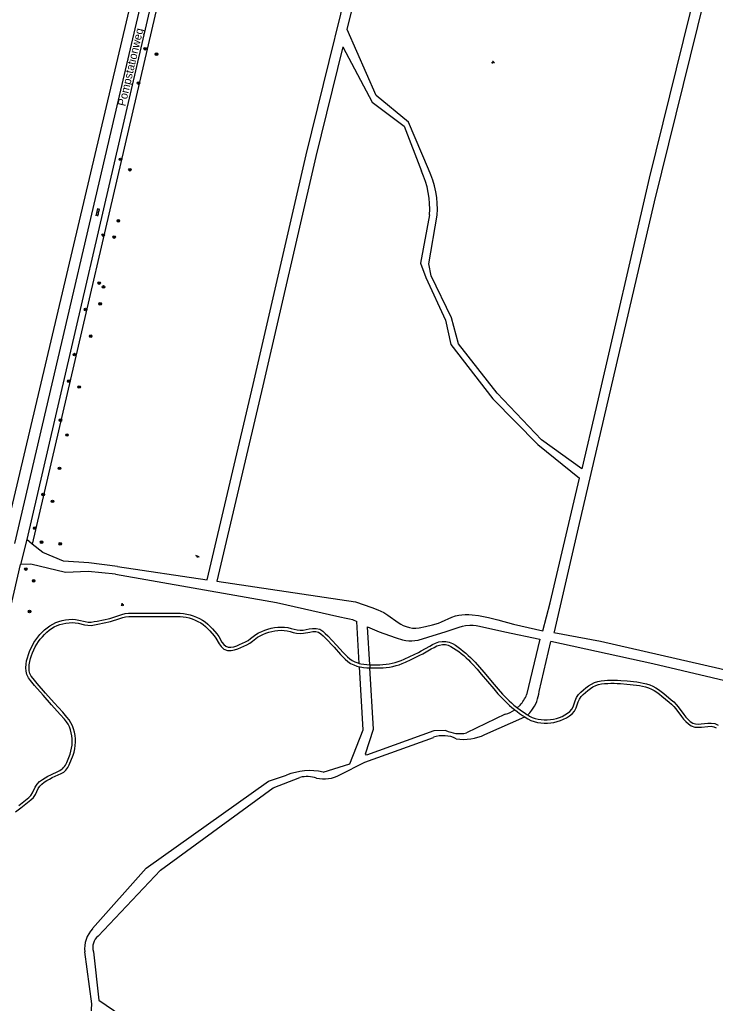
# Model space of a CAD drawing. Extents: x 128999 to 131010, y 395498 to 399007.
# Drawn here: x 129128.9 to 129344.9, y 396384.7 to 396690 of the extents above; entities that cross this region are included whole.
import ezdxf

# ---------------------------------------------------------------- set-up
doc = ezdxf.new("R2010")
doc.units = 0
for name, color, linetype in [('gg-anno-openbare ruimte label', 7, 'Continuous'), ('gg-knt-onverhard', 7, 'Continuous'), ('gg-knt-verharding', 7, 'Continuous'), ('gt-grn-groengrens', 7, 'Continuous'), ('gt-grn-weggrens', 7, 'Continuous'), ('gt-symb-boom', 7, 'Continuous'), ('gt-symb-groenvak', 7, 'Continuous'), ('gt-symb-klinker verharding', 7, 'Continuous'), ('gt-symb-speelvoorziening', 7, 'Continuous')]:
    doc.layers.add(name, color=color, linetype=linetype)

# ---------------------------------------------------------------- blocks, each defined once
blk = doc.blocks.new('gt0-GRVAK')
at = {"layer": 'gt-symb-groenvak'}
for p, q in [((-0.11, 0.19), (-0.23, 0.24)), ((-0.18, 0.15), (0.09, 0.15)), ((-0.09, 0.21), (-0.16, 0.32)), ((-0.05, 0.21), (-0.05, 0.39)), ((0, 0.21), (0.06, 0.32)), ((0.01, 0.19), (0.13, 0.24)), ((0.26, -0.05), (0.2, 0.06)), ((0.31, -0.05), (0.31, 0.13)), ((0.35, -0.05), (0.41, 0.06)), ((-0.24, -0.23), (-0.36, -0.18)), ((-0.32, -0.26), (-0.05, -0.26)), ((-0.23, -0.21), (-0.29, -0.1)), ((-0.18, -0.2), (-0.18, -0.02)), ((-0.14, -0.21), (-0.07, -0.1)), ((-0.12, -0.23), (0, -0.18)), ((0.24, -0.07), (0.12, -0.02)), ((0.17, -0.11), (0.44, -0.11)), ((0.37, -0.07), (0.49, -0.02))]:
    blk.add_line(p, q, dxfattribs=at)
blk = doc.blocks.new('gt0-BOOM')
at = {"layer": 'gt-symb-boom'}
for radius in [0.4, 0.2]:
    blk.add_circle((0, 0), radius, dxfattribs=at)
blk = doc.blocks.new('gt0-KL1')
at = {"layer": 'gt-symb-klinker verharding'}
for p, q in [((-1.15, 0.3), (1.15, 0.3)), ((-1, -0.3), (-1, 0.3)), ((-0.5, 0.3), (-0.5, 0.45)), ((0, -0.3), (0, 0.3)), ((0.5, 0.3), (0.5, 0.45)), ((1, -0.3), (1, 0.3)), ((-1.15, -0.3), (1.15, -0.3)), ((-0.5, -0.45), (-0.5, -0.3)), ((0.5, -0.45), (0.5, -0.3))]:
    blk.add_line(p, q, dxfattribs=at)
blk = doc.blocks.new('gt0-SV')
at = {"layer": 'gt-symb-speelvoorziening'}
for p, q in [((-0.48, 0.26), (-0.08, 0.1)), ((0.54, -0.08), (-0.45, 0.32)), ((0.13, 0.01), (0.51, -0.14))]:
    blk.add_line(p, q, dxfattribs=at)
for centre, radius, start, end in [((-0.47, 0.29), 0.0369, 63.6251, 252.6602), ((0, -0.01), 0.128, 127.6866, 8.5986), ((0.53, -0.11), 0.0363, 243.5085, 72.5436)]:
    blk.add_arc(centre, radius, start, end, dxfattribs=at)

msp = doc.modelspace()

# ---------------------------------------------------------------- linework, layer by layer
at = {"layer": 'gg-knt-onverhard'}
for p, q in [((129132.85, 396527.23), (129131.11, 396528.6)), ((129234.37, 396490.19), (129233.62, 396503.24)), ((129237.64, 396489.78), (129236.94, 396501.58)), ((129290.39, 396497.7), (129286.33, 396480.46)), ((129290.2, 396481.46), (129293.88, 396496.96)), ((129283.43, 396476.42), (129284.29, 396477.25)), ((129287.28, 396474.82), (129287.95, 396475.62)), ((129279.68, 396474.4), (129267.66, 396468.58)), ((129273.33, 396468.1), (129285.75, 396473.56))]:
    msp.add_line(p, q, dxfattribs=at)
for points in [[(129159.32, 396520.29), (129187.11, 396516.16), (129201.39, 396576.77), (129217.86, 396648.03), (129253.72, 396793.44)], [(129230.58, 396686.93), (129256.67, 396792.73)], [(129343.31, 396717.56), (129324.4, 396640.85), (129307.92, 396569.59), (129303.45, 396550.61)], [(129294.83, 396500), (129294.79, 396499.82), (129309.31, 396497.04), (129346.36, 396488.57), (129372.95, 396482.31), (129375.42, 396496.52), (129378.19, 396511.05), (129381.64, 396527.39), (129384.02, 396540.85), (129388.38, 396556.49), (129393.24, 396574.37), (129421.13, 396690.23), (129421.11, 396690.67), (129420.62, 396691.69), (129419.24, 396692.67), (129417.26, 396693.77), (129401.58, 396699.32), (129379.8, 396704.9), (129346.09, 396715.16), (129325.91, 396633.49), (129302.28, 396532.22), (129294.83, 396500)], [(129255.83, 396643.56), (129249.61, 396658.19), (129239.61, 396666.5), (129230.58, 396686.93)], [(129229.25, 396681.54), (129220.88, 396647.58), (129204.4, 396576.32), (129190.13, 396515.71), (129233.19, 396509.3), (129238.28, 396507.55), (129240.15, 396506.83), (129241.06, 396506.43), (129241.95, 396505.97), (129243.23, 396505.19), (129246.46, 396502.87), (129247.31, 396502.35), (129248.03, 396501.97), (129248.97, 396501.59), (129249.94, 396501.32), (129250.92, 396501.17), (129251.93, 396501.16), (129252.93, 396501.26), (129254.91, 396501.64), (129257.06, 396502.13), (129258.97, 396502.69), (129259.9, 396503.05), (129263.05, 396504.51), (129264.28, 396504.95), (129265.25, 396505.16), (129266.25, 396505.29), (129267.25, 396505.35), (129268.39, 396505.34), (129269.39, 396505.28), (129271.38, 396505.03), (129274.47, 396504.43), (129277.38, 396503.72), (129282.2, 396502.39), (129291.35, 396500.27), (129293.64, 396508.98), (129302.75, 396547.64)], [(129229.25, 396681.54), (129238.35, 396664.4), (129248.25, 396656.92), (129253.64, 396643.03)], [(129256.2, 396629.39), (129253.34, 396614.41), (129255.02, 396610.01), (129261.13, 396596.68), (129262.79, 396589.13), (129275.88, 396572.35), (129289.75, 396558.17), (129302.75, 396547.64)], [(129303.45, 396550.61), (129290.9, 396559.59), (129277.15, 396574.11), (129265.15, 396589.41), (129262.99, 396597.44), (129256.66, 396610.47), (129255.97, 396614.24), (129258.58, 396629.31)], [(129159.32, 396520.29), (129150.37, 396521.35), (129142.55, 396521.9), (129136.15, 396524.63), (129132.85, 396527.23)], [(129158.69, 396517.89), (129150.21, 396518.68), (129143.12, 396518.41), (129132.34, 396521), (129129.2, 396520.84)], [(129158.69, 396517.89), (129208.7, 396509.12), (129228.35, 396504.63), (129230.32, 396504.26), (129231.3, 396504.04), (129232.25, 396503.76), (129233.62, 396503.24)], [(129143.55, 396459.42), (129144.58, 396462), (129144.85, 396462.91), (129145.06, 396463.85), (129145.18, 396464.8), (129145.23, 396465.76), (129145.21, 396466.73), (129145.11, 396467.68), (129144.94, 396468.62), (129144.69, 396469.55), (129144.36, 396470.44), (129143.94, 396471.29), (129143.44, 396472.09), (129142.84, 396472.85), (129141.54, 396474.34), (129138.84, 396477.29), (129136.19, 396480.29), (129133.56, 396483.32), (129132.28, 396484.87), (129131.63, 396485.71), (129131.14, 396486.71), (129130.89, 396487.78), (129130.84, 396488.85), (129130.91, 396489.9), (129131.09, 396490.93), (129131.34, 396491.93), (129131.65, 396492.91), (129132.01, 396493.87), (129132.41, 396494.82), (129132.86, 396495.74), (129133.36, 396496.64), (129133.93, 396497.51), (129134.54, 396498.33), (129135.21, 396499.11), (129135.9, 396499.87), (129136.64, 396500.59), (129137.44, 396501.25), (129138.29, 396501.85), (129139.19, 396502.38), (129140.13, 396502.83), (129141.1, 396503.2), (129142.11, 396503.48), (129143.12, 396503.69), (129144.15, 396503.81), (129145.19, 396503.88), (129146.25, 396503.82), (129147.28, 396503.62), (129149.22, 396503.15), (129150.15, 396503), (129151.07, 396502.99), (129152.01, 396503.14), (129152.99, 396503.31), (129154.93, 396503.71), (129156.87, 396504.17), (129157.81, 396504.41), (129158.73, 396504.72), (129159.67, 396505.07), (129160.64, 396505.41), (129161.67, 396505.66), (129162.73, 396505.75), (129177.75, 396505.75), (129178.78, 396505.73), (129179.81, 396505.64), (129180.83, 396505.48), (129181.84, 396505.24), (129182.83, 396504.94), (129183.79, 396504.56), (129184.73, 396504.12), (129185.64, 396503.62), (129186.51, 396503.04), (129187.31, 396502.38), (129188.06, 396501.66), (129188.75, 396500.92), (129190.12, 396499.41), (129190.71, 396498.54), (129191.72, 396496.82), (129192.27, 396496.08), (129192.9, 396495.5), (129193.66, 396495.19), (129194.51, 396495.18), (129195.41, 396495.36), (129196.31, 396495.68), (129197.22, 396496.05), (129198.11, 396496.44), (129198.99, 396496.87), (129199.83, 396497.34), (129200.63, 396497.89), (129202.23, 396499.11), (129203.12, 396499.65), (129204.06, 396500.11), (129205.02, 396500.5), (129206, 396500.82), (129206.99, 396501.09), (129208.01, 396501.29), (129209.04, 396501.42), (129210.08, 396501.47), (129211.12, 396501.43), (129212.16, 396501.29), (129213.17, 396501.04), (129214.13, 396500.78), (129215.06, 396500.55), (129215.98, 396500.45), (129216.9, 396500.53), (129218.84, 396500.91), (129219.88, 396501.06), (129220.98, 396501.06), (129222.09, 396500.76), (129223.02, 396500.16), (129223.82, 396499.48), (129224.56, 396498.77), (129227.32, 396495.85), (129229.32, 396493.61), (129229.99, 396492.9), (129230.69, 396492.22), (129231.42, 396491.59), (129232.19, 396491.06), (129233.03, 396490.63), (129233.91, 396490.31), (129234.37, 396490.19)], [(129144.33, 396458.67), (129145.52, 396461.67), (129145.82, 396462.66), (129146.04, 396463.68), (129146.18, 396464.71), (129146.23, 396465.75), (129146.21, 396466.79), (129146.1, 396467.82), (129145.92, 396468.85), (129145.64, 396469.85), (129145.28, 396470.83), (129144.82, 396471.78), (129144.26, 396472.67), (129143.61, 396473.48), (129142.28, 396475.01), (129139.58, 396477.96), (129136.94, 396480.95), (129134.33, 396483.97), (129133.06, 396485.5), (129132.48, 396486.24), (129132.09, 396487.04), (129131.89, 396487.92), (129131.84, 396488.84), (129131.91, 396489.78), (129132.07, 396490.73), (129132.3, 396491.66), (129132.6, 396492.59), (129132.94, 396493.5), (129133.32, 396494.4), (129133.75, 396495.28), (129134.22, 396496.12), (129134.75, 396496.93), (129135.33, 396497.71), (129135.96, 396498.45), (129136.62, 396499.17), (129137.31, 396499.84), (129138.05, 396500.46), (129138.83, 396501.01), (129139.66, 396501.49), (129140.52, 396501.91), (129141.42, 396502.25), (129142.34, 396502.51), (129143.28, 396502.7), (129144.24, 396502.82), (129145.2, 396502.87), (129146.13, 396502.82), (129147.07, 396502.65), (129149.02, 396502.17), (129150.06, 396502), (129151.14, 396501.99), (129152.18, 396502.15), (129153.17, 396502.33), (129155.15, 396502.74), (129157.1, 396503.19), (129158.1, 396503.45), (129159.07, 396503.78), (129160.01, 396504.13), (129160.92, 396504.45), (129161.83, 396504.67), (129162.77, 396504.75), (129177.74, 396504.75), (129178.72, 396504.73), (129179.68, 396504.64), (129180.64, 396504.49), (129181.58, 396504.28), (129182.5, 396503.99), (129183.4, 396503.64), (129184.27, 396503.23), (129185.12, 396502.77), (129185.91, 396502.24), (129186.65, 396501.63), (129187.34, 396500.96), (129188.01, 396500.24), (129189.33, 396498.79), (129189.87, 396498.01), (129190.88, 396496.27), (129191.52, 396495.41), (129192.36, 396494.64), (129193.46, 396494.2), (129194.61, 396494.18), (129195.67, 396494.39), (129196.66, 396494.74), (129197.6, 396495.12), (129198.54, 396495.53), (129199.46, 396495.99), (129200.36, 396496.49), (129201.21, 396497.08), (129202.79, 396498.28), (129203.61, 396498.78), (129204.47, 396499.2), (129205.36, 396499.56), (129206.28, 396499.86), (129207.22, 396500.11), (129208.17, 396500.3), (129209.12, 396500.43), (129210.08, 396500.47), (129211.03, 396500.43), (129211.97, 396500.3), (129212.91, 396500.08), (129213.88, 396499.81), (129214.89, 396499.56), (129215.96, 396499.45), (129217.03, 396499.54), (129219.02, 396499.92), (129219.96, 396500.06), (129220.85, 396500.06), (129221.68, 396499.84), (129222.42, 396499.35), (129223.15, 396498.74), (129223.85, 396498.06), (129226.59, 396495.17), (129228.58, 396492.93), (129229.28, 396492.19), (129230.02, 396491.48), (129230.8, 396490.8), (129231.68, 396490.2), (129232.63, 396489.71), (129233.62, 396489.35), (129234.43, 396489.15)], [(129236.94, 396501.58), (129240.58, 396500), (129243.71, 396498.84), (129245.86, 396498.12), (129247.81, 396497.53), (129248.79, 396497.31), (129249.78, 396497.17), (129250.65, 396497.15), (129251.64, 396497.24), (129252.61, 396497.44), (129258.61, 396499.23), (129261.01, 396500), (129265.4, 396501.47), (129266.38, 396501.74), (129267.36, 396501.95), (129268.7, 396502.09), (129269.69, 396502.08), (129270.68, 396501.97), (129271.67, 396501.79), (129279.59, 396500), (129290.39, 396497.7)], [(129237.64, 396489.78), (129237.73, 396489.77), (129239.71, 396489.76), (129240.7, 396489.78), (129241.68, 396489.83), (129242.66, 396489.92), (129243.62, 396490.04), (129244.58, 396490.21), (129245.53, 396490.44), (129246.45, 396490.73), (129247.36, 396491.08), (129248.26, 396491.46), (129250.07, 396492.29), (129252.75, 396493.61), (129253.62, 396494.07), (129256.22, 396495.56), (129257.11, 396496.04), (129258.04, 396496.51), (129259.07, 396496.85), (129260.14, 396497.02), (129261.23, 396497), (129262.31, 396496.77), (129263.3, 396496.33), (129264.19, 396495.8), (129265.04, 396495.23), (129265.87, 396494.63), (129266.67, 396494), (129267.44, 396493.35), (129268.2, 396492.67), (129268.93, 396491.97), (129269.65, 396491.25), (129270.34, 396490.52), (129271.7, 396489.03), (129273.01, 396487.5), (129276.21, 396483.66), (129277.5, 396482.15), (129278.83, 396480.68), (129280.22, 396479.26), (129280.93, 396478.58), (129281.66, 396477.91), (129282.4, 396477.26), (129283.16, 396476.63), (129283.43, 396476.42)], [(129388.18, 396403.54), (129396.98, 396441.63), (129402.8, 396468.02), (129402.58, 396469.65), (129401.33, 396470.93), (129398.3, 396472.28), (129382.52, 396476.64), (129325.51, 396490.03), (129293.88, 396496.96)], [(129237.69, 396488.77), (129237.7, 396488.77), (129239.72, 396488.76), (129240.73, 396488.78), (129241.75, 396488.83), (129242.76, 396488.92), (129243.78, 396489.05), (129244.79, 396489.23), (129245.79, 396489.48), (129246.78, 396489.78), (129247.73, 396490.15), (129248.67, 396490.55), (129250.5, 396491.39), (129253.2, 396492.72), (129254.1, 396493.19), (129256.71, 396494.68), (129257.57, 396495.16), (129258.43, 396495.59), (129259.3, 396495.88), (129260.21, 396496.02), (129261.12, 396496), (129262, 396495.82), (129262.83, 396495.44), (129263.65, 396494.95), (129264.47, 396494.41), (129265.26, 396493.83), (129266.04, 396493.23), (129266.79, 396492.59), (129267.52, 396491.93), (129268.23, 396491.25), (129268.93, 396490.55), (129269.61, 396489.84), (129270.94, 396488.37), (129272.24, 396486.86), (129276.09, 396482.25), (129277.42, 396480.74), (129278.8, 396479.27), (129279.51, 396478.55), (129280.24, 396477.85), (129280.99, 396477.16), (129281.75, 396476.5), (129282.54, 396475.85), (129282.61, 396475.8)], [(129223.11, 396456.46), (129231.38, 396459.02), (129235.56, 396469.52), (129234.43, 396489.15)], [(129234.37, 396490.19), (129234.84, 396490.07), (129235.79, 396489.92), (129236.75, 396489.82), (129237.64, 396489.78)], [(129234.43, 396489.15), (129234.63, 396489.09), (129235.66, 396488.92), (129236.68, 396488.82), (129237.69, 396488.77)], [(129261.19, 396469.38), (129257.5, 396469.29), (129236.62, 396461.65), (129236.26, 396462.11), (129238.81, 396469.77), (129237.69, 396488.77)], [(129286.65, 396474.18), (129287.2, 396473.84), (129288.05, 396473.41), (129288.94, 396473.09), (129289.86, 396472.86), (129290.8, 396472.72), (129291.76, 396472.65), (129292.73, 396472.66), (129293.69, 396472.73), (129294.65, 396472.86), (129295.58, 396473.07), (129296.49, 396473.35), (129297.37, 396473.72), (129298.22, 396474.17), (129299.01, 396474.7), (129299.75, 396475.27), (129300.34, 396475.94), (129300.76, 396476.74), (129301.09, 396477.65), (129301.41, 396478.61), (129301.82, 396479.59), (129302.43, 396480.51), (129303.18, 396481.25), (129303.93, 396481.94), (129304.71, 396482.61), (129305.54, 396483.23), (129306.43, 396483.78), (129307.39, 396484.24), (129308.4, 396484.58), (129309.43, 396484.77), (129310.45, 396484.91), (129311.47, 396484.99), (129312.49, 396485.02), (129313.5, 396485.02), (129314.52, 396484.98), (129315.53, 396484.92), (129317.53, 396484.73), (129320.53, 396484.41), (129321.54, 396484.27), (129322.55, 396484.08), (129323.55, 396483.82), (129324.54, 396483.5), (129325.49, 396483.09), (129326.41, 396482.61), (129327.29, 396482.06), (129328.13, 396481.47), (129328.93, 396480.85), (129331.25, 396478.91), (129332.02, 396478.23), (129332.73, 396477.47), (129333.38, 396476.68), (129335.18, 396474.28), (129335.8, 396473.52), (129336.45, 396472.81), (129337.15, 396472.18), (129337.89, 396471.67), (129338.71, 396471.4), (129339.61, 396471.34), (129340.56, 396471.4), (129342.56, 396471.63), (129343.63, 396471.66), (129344.74, 396471.5), (129345.77, 396470.98)], [(129285.75, 396473.56), (129285.84, 396473.5), (129286.72, 396472.97), (129287.65, 396472.49), (129288.64, 396472.13), (129289.66, 396471.88), (129290.7, 396471.72), (129291.73, 396471.65), (129292.77, 396471.66), (129293.8, 396471.74), (129294.82, 396471.88), (129295.84, 396472.1), (129296.84, 396472.41), (129297.8, 396472.82), (129298.73, 396473.31), (129299.6, 396473.88), (129300.44, 396474.54), (129301.17, 396475.37), (129301.68, 396476.34), (129302.04, 396477.32), (129302.35, 396478.26), (129302.71, 396479.12), (129303.21, 396479.87), (129303.87, 396480.53), (129304.59, 396481.19), (129305.34, 396481.82), (129306.11, 396482.4), (129306.92, 396482.91), (129307.76, 396483.31), (129308.65, 396483.61), (129309.59, 396483.79), (129310.55, 396483.91), (129311.52, 396483.99), (129312.5, 396484.02), (129313.48, 396484.02), (129314.47, 396483.98), (129315.46, 396483.92), (129317.43, 396483.74), (129320.4, 396483.42), (129321.37, 396483.28), (129322.33, 396483.1), (129323.27, 396482.86), (129324.18, 396482.56), (129325.06, 396482.19), (129325.91, 396481.74), (129326.74, 396481.23), (129327.53, 396480.67), (129328.31, 396480.06), (129330.6, 396478.15), (129331.32, 396477.51), (129331.98, 396476.81), (129332.6, 396476.05), (129334.4, 396473.66), (129335.04, 396472.86), (129335.75, 396472.1), (129336.53, 396471.39), (129337.44, 396470.76), (129338.52, 396470.41), (129339.61, 396470.34), (129340.66, 396470.4), (129342.63, 396470.63), (129343.57, 396470.66), (129344.43, 396470.53), (129345.19, 396470.15)], [(129282.61, 396475.8), (129283.34, 396475.23), (129284.15, 396474.63), (129284.99, 396474.05), (129285.75, 396473.56)], [(129283.43, 396476.42), (129283.94, 396476.03), (129284.73, 396475.45), (129285.54, 396474.89), (129286.37, 396474.35), (129286.65, 396474.18)], [(129228.37, 396455.59), (129236.1, 396459.49), (129257.39, 396467.23)], [(129127.62, 396444.1), (129129.26, 396445.32), (129130.85, 396446.55), (129132.41, 396447.84), (129133.19, 396448.58), (129133.79, 396449.49), (129134.66, 396451.31), (129135.13, 396452.09), (129135.75, 396452.74), (129136.52, 396453.28), (129137.35, 396453.8), (129138.19, 396454.29), (129139.06, 396454.74), (129141.76, 396455.99)], [(129128.65, 396446.11), (129130.22, 396447.34), (129131.75, 396448.59), (129132.42, 396449.22), (129132.92, 396449.99), (129133.78, 396451.78), (129134.33, 396452.71), (129135.1, 396453.5), (129135.96, 396454.11), (129136.83, 396454.66), (129137.71, 396455.17), (129138.62, 396455.64), (129140.98, 396456.73)], [(129151.56, 396407.84), (129168.21, 396426.65), (129206.21, 396453.59), (129211.76, 396455.47)], [(129153.28, 396405.55), (129172.62, 396426), (129207.67, 396451.52), (129215.95, 396454.79)], [(129150.2, 396366.23), (129151.34, 396384.47), (129149.14, 396400.61)], [(129151.8, 396400.68), (129153.51, 396385.62), (129164.93, 396377.87)]]:
    msp.add_lwpolyline(points, dxfattribs=at)
for centre, radius, start, end in [((129229.57, 396631.12), 29.06, 356.4411, 25.3532), ((129228.48, 396631.24), 27.78, 356.1691, 25.0971), ((129278.94, 396482.46), 11.3, 322.7899, 354.9366), ((129276.7, 396484.33), 10.38, 316.9568, 338.0777), ((129276.71, 396484.35), 10.39, 286.6314, 304.6035), ((129279.11, 396482.28), 11.06, 312.9357, 317.604), ((129265.65, 396478.9), 10.51, 244.8748, 280.9908), ((129260.43, 396458.42), 9.32, 64.145, 109.0009), ((129266.88, 396481.32), 14.72, 260.6425, 295.9949), ((129138.91, 396461.28), 5, 294.4982, 338.0992), ((129139.68, 396460.54), 5.01, 294.5336, 338.0638), ((129219.03, 396437.68), 19.22, 77.7437, 112.2437), ((129218.19, 396445.84), 9.22, 71.6795, 104.0387), ((129223.45, 396464.41), 10.1, 256.4476, 299.129), ((129158.12, 396401.62), 9.03, 136.5207, 186.4335), ((129156.35, 396401.95), 4.72, 130.4512, 195.6479)]:
    msp.add_arc(centre, radius, start, end, dxfattribs=at)
at = {"layer": 'gg-knt-verharding'}
for p, q in [((129204.71, 396858.56), (129127.32, 396527.43)), ((129205.29, 396848.18), (129131.11, 396528.6)), ((129131.11, 396528.6), (129129.2, 396520.84))]:
    msp.add_line(p, q, dxfattribs=at)
msp.add_lwpolyline([(129087.6, 396339.47), (129105.51, 396417.91), (129129.2, 396520.84)], dxfattribs=at)
at = {"layer": 'gt-grn-groengrens'}
msp.add_line((129200.73, 396819.69), (129132.85, 396527.23), dxfattribs=at)
msp.add_lwpolyline([(129123.67, 396526.78), (129189.4, 396805.08), (129190.65, 396810.79)], dxfattribs=at)
at = {"layer": 'gt-grn-weggrens'}
msp.add_line((129237.64, 396489.78), (129237.69, 396488.77), dxfattribs=at)

# ---------------------------------------------------------------- block references
at = {"layer": 'gt-symb-boom'}
for p in [(129167.87, 396680.98), (129171.42, 396679.29), (129165.83, 396670.33), (129160.21, 396646.66), (129163.15, 396643.42), (129159.56, 396627.58), (129154.87, 396623.15), (129158.26, 396622.53), (129153.62, 396608.25), (129154.93, 396607.05), (129149.39, 396600.02), (129153.92, 396601.78), (129150.97, 396591.74), (129145.94, 396586.04), (129144.2, 396577.79), (129147.37, 396575.98), (129141.57, 396565.68), (129143.61, 396561.09), (129141.31, 396550.74), (129136.2, 396542.59), (129139.11, 396540.5), (129133.59, 396532.16), (129135.73, 396527.81), (129141.52, 396527.3), (129130.81, 396519.46), (129133.26, 396515.82), (129132, 396506.31)]:
    msp.add_blockref('gt0-BOOM', p, dxfattribs=at)
at = {"layer": 'gt-symb-groenvak', "rotation": -7.068140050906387}
for p in [(129275.89, 396676.84), (129160.78, 396508.44)]:
    msp.add_blockref('gt0-GRVAK', p, dxfattribs=at)
at = {"layer": 'gt-symb-klinker verharding', "rotation": 77.17287657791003}
msp.add_blockref('gt0-KL1', (129153.19, 396630.22), dxfattribs=at)
at = {"layer": 'gt-symb-speelvoorziening'}
msp.add_blockref('gt0-SV', (129184.08, 396523.37), dxfattribs=at)

# ---------------------------------------------------------------- texts
at = {"layer": 'gg-anno-openbare ruimte label'}
msp.add_text('Pompstationweg', height=2.5, rotation=76.8, dxfattribs=at).set_placement((129161.7, 396662.99))

doc.saveas('drawing.dxf')
